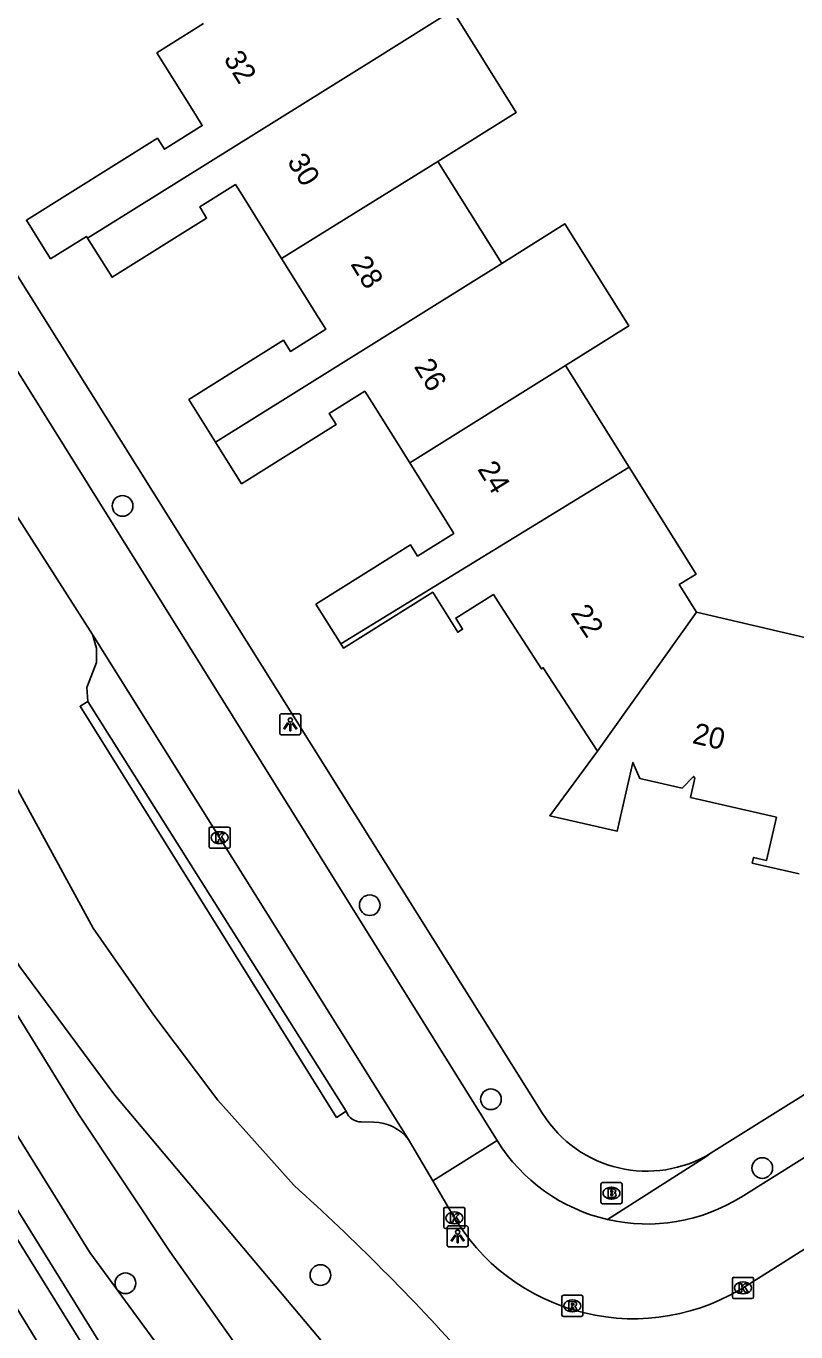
# Model space of a CAD drawing. Extents: x 157767 to 159171, y 387842 to 389425.
# Drawn here: x 158310.1 to 158346.5, y 388089.9 to 388151.6 of the extents above; entities that cross this region are included whole.
import ezdxf

# ---------------------------------------------------------------- set-up
doc = ezdxf.new("R2010")
doc.units = 0
for name, color, linetype in [('IMGEO_Boom', 7, 'Continuous'), ('IMGEO_Brandkraan', 7, 'Continuous'), ('IMGEO_Groenvoorziening', 7, 'Continuous'), ('IMGEO_Kolk', 7, 'Continuous'), ('IMGEO_Lichtpunt', 7, 'Continuous'), ('IMGEO_Pand', 7, 'Continuous'), ('IMGEO_Pand_nummerreeks', 7, 'Continuous'), ('IMGEO_Parkeervlak_open', 7, 'Continuous'), ('IMGEO_Rijbaan_lokaal_open', 7, 'Continuous'), ('IMGEO_Rioolput', 7, 'Continuous'), ('IMGEO_Voetpad_open', 7, 'Continuous'), ('IMGEO_Waterloop', 7, 'Continuous')]:
    doc.layers.add(name, color=color, linetype=linetype)

msp = doc.modelspace()

# ---------------------------------------------------------------- linework, layer by layer
at = {"layer": 'IMGEO_Boom'}
for centre in [(158314.678, 388128.939), (158326.373, 388110.048), (158332.109, 388100.868), (158344.951, 388097.614), (158324.042, 388092.548), (158314.815, 388092.161)]:
    msp.add_circle(centre, 0.489, dxfattribs=at)
at = {"layer": 'IMGEO_Brandkraan'}
for p, q in [((158337.314, 388095.998), (158337.314, 388096.85)), ((158337.389, 388096.924), (158338.241, 388096.924)), ((158337.802, 388096.704), (158337.827, 388096.704)), ((158338.315, 388096.85), (158338.315, 388095.998)), ((158337.825, 388096.144), (158337.8, 388096.144)), ((158338.241, 388095.924), (158337.389, 388095.924))]:
    msp.add_line(p, q, dxfattribs=at)
for points in [[(158337.314, 388095.998), (158337.314, 388096.85)], [(158337.389, 388096.924), (158338.241, 388096.924)], [(158338.315, 388096.85), (158338.315, 388095.998)], [(158337.662, 388096.624), (158337.662, 388096.224), (158337.875, 388096.224)], [(158337.893, 388096.624), (158337.662, 388096.624)], [(158337.841, 388096.543), (158337.787, 388096.543), (158337.787, 388096.467)], [(158337.787, 388096.467), (158337.84, 388096.467)], [(158337.849, 388096.391), (158337.787, 388096.391), (158337.787, 388096.31)], [(158337.787, 388096.31), (158337.849, 388096.31)], [(158338.241, 388095.924), (158337.389, 388095.924)]]:
    msp.add_lwpolyline(points, dxfattribs=at)
for centre, radius, start, end in [((158337.391, 388096.848), 0.0765, 91.55205, 178.44795), ((158337.391, 388096.848), 0.0765, 91.55205, 178.44795), ((158338.239, 388096.848), 0.0765, 1.55205, 88.44795), ((158338.239, 388096.848), 0.0765, 1.55205, 88.44795), ((158337.842, 388096.505), 0.0379, 267.82845, 90.93552), ((158337.85, 388096.35), 0.0404, 269.87594, 90.50774), ((158337.881, 388096.475), 0.251, 268.66757, 293.53466), ((158337.897, 388096.479), 0.145, 59.4692, 91.53667), ((158337.922, 388096.526), 0.0922, 285.51372, 58.15012), ((158337.927, 388096.334), 0.105, 301.31148, 78.98903), ((158337.391, 388096), 0.0765, 181.55205, 268.44795), ((158337.391, 388096), 0.0765, 181.55205, 268.44795), ((158338.239, 388096), 0.0765, 271.55205, 358.44795), ((158338.239, 388096), 0.0765, 271.55205, 358.44795)]:
    msp.add_arc(centre, radius, start, end, dxfattribs=at)
for centre, major_axis, ratio, start_param, end_param in [((158337.801, 388096.424), (-0.387, 0.002), 0.722429, 4.712389, 7.853982), ((158337.826, 388096.424), (-0.39, 0.002), 0.717154, 1.570796, 4.712389)]:
    msp.add_ellipse(centre, major_axis=major_axis, ratio=ratio, start_param=start_param, end_param=end_param, dxfattribs=at)
at = {"layer": 'IMGEO_Groenvoorziening'}
for points in [[(158287.016, 388147.712), (158292.458, 388137.046), (158297.213, 388128.322), (158301.736, 388121.069), (158307.927, 388110.098), (158309.818, 388107.137), (158314.319, 388101.053), (158333.827, 388077.859), (158337.556, 388073.906), (158341.104, 388069.79), (158347.234, 388062.271)], [(158327.641, 388077.668), (158321.432, 388087.29), (158316.91, 388093.657), (158312.595, 388100.166), (158303.568, 388114.782), (158292.667, 388133.527), (158286.308, 388143.02)], [(158286.561, 388136.843), (158289.953, 388131.839), (158293.136, 388126.699), (158301.08, 388113.009), (158313.126, 388093.618), (158318.757, 388085.938), (158320.39, 388083.38), (158325.537, 388074.478), (158328.972, 388069.8), (158330.492, 388068.167), (158335.889, 388063.117), (158338.614, 388060.872), (158346.437, 388051.006)], [(158332.728, 388062.537), (158328.562, 388066.211), (158327.152, 388067.75), (158325.934, 388069.445), (158286.875, 388132.424), (158284.447, 388130.761)], [(158302.313, 388129.08), (158313.286, 388108.966), (158316.159, 388104.841), (158319.184, 388100.825), (158322.787, 388096.795)]]:
    msp.add_lwpolyline(points, dxfattribs=at)
msp.add_arc((158251.595, 388017.688), 106.425, 41.77571, 48.01442, dxfattribs=at)
at = {"layer": 'IMGEO_Kolk'}
for p, q in [((158318.771, 388112.818), (158318.771, 388113.67)), ((158318.846, 388113.744), (158319.698, 388113.744)), ((158319.259, 388113.524), (158319.284, 388113.524)), ((158319.772, 388113.67), (158319.772, 388112.818)), ((158319.698, 388112.744), (158318.846, 388112.744)), ((158319.282, 388112.964), (158319.257, 388112.964)), ((158329.879, 388094.828), (158329.879, 388095.68)), ((158329.954, 388095.754), (158330.806, 388095.754)), ((158330.367, 388095.534), (158330.392, 388095.534)), ((158330.88, 388095.68), (158330.88, 388094.828)), ((158330.39, 388094.974), (158330.365, 388094.974)), ((158330.806, 388094.754), (158329.954, 388094.754)), ((158343.537, 388091.516), (158343.537, 388092.368)), ((158343.612, 388092.442), (158344.464, 388092.442)), ((158344.538, 388092.368), (158344.538, 388091.516)), ((158344.025, 388092.222), (158344.05, 388092.222)), ((158344.464, 388091.442), (158343.612, 388091.442)), ((158344.048, 388091.662), (158344.023, 388091.662))]:
    msp.add_line(p, q, dxfattribs=at)
for points in [[(158318.771, 388112.818), (158318.771, 388113.67)], [(158318.846, 388113.744), (158319.698, 388113.744)], [(158319.092, 388113.444), (158319.215, 388113.444), (158319.215, 388113.293), (158319.345, 388113.444), (158319.509, 388113.444), (158319.363, 388113.293), (158319.516, 388113.044), (158319.364, 388113.044), (158319.279, 388113.208), (158319.215, 388113.141), (158319.215, 388113.044), (158319.092, 388113.044), (158319.092, 388113.444)], [(158319.772, 388113.67), (158319.772, 388112.818)], [(158319.698, 388112.744), (158318.846, 388112.744)], [(158329.879, 388094.828), (158329.879, 388095.68)], [(158329.954, 388095.754), (158330.806, 388095.754)], [(158330.2, 388095.454), (158330.323, 388095.454), (158330.323, 388095.303), (158330.453, 388095.454), (158330.617, 388095.454), (158330.471, 388095.303), (158330.624, 388095.054), (158330.472, 388095.054), (158330.387, 388095.218), (158330.323, 388095.151), (158330.323, 388095.054), (158330.2, 388095.054), (158330.2, 388095.454)], [(158330.88, 388095.68), (158330.88, 388094.828)], [(158330.806, 388094.754), (158329.954, 388094.754)], [(158343.537, 388091.516), (158343.537, 388092.368)], [(158343.612, 388092.442), (158344.464, 388092.442)], [(158344.538, 388092.368), (158344.538, 388091.516)], [(158343.858, 388092.142), (158343.981, 388092.142), (158343.981, 388091.991), (158344.111, 388092.142), (158344.275, 388092.142), (158344.129, 388091.991), (158344.282, 388091.742), (158344.13, 388091.742), (158344.045, 388091.906), (158343.981, 388091.839), (158343.981, 388091.742), (158343.858, 388091.742), (158343.858, 388092.142)], [(158344.464, 388091.442), (158343.612, 388091.442)]]:
    msp.add_lwpolyline(points, dxfattribs=at)
for centre, start, end in [((158318.848, 388113.668), 91.55205, 178.44795), ((158318.848, 388113.668), 91.55205, 178.44795), ((158319.696, 388113.668), 1.55205, 88.44795), ((158319.696, 388113.668), 1.55205, 88.44795), ((158318.848, 388112.82), 181.55205, 268.44795), ((158318.848, 388112.82), 181.55205, 268.44795), ((158319.696, 388112.82), 271.55205, 358.44795), ((158319.696, 388112.82), 271.55205, 358.44795), ((158329.956, 388095.678), 91.55205, 178.44795), ((158329.956, 388095.678), 91.55205, 178.44795), ((158330.804, 388095.678), 1.55205, 88.44795), ((158330.804, 388095.678), 1.55205, 88.44795), ((158329.956, 388094.83), 181.55205, 268.44795), ((158329.956, 388094.83), 181.55205, 268.44795), ((158330.804, 388094.83), 271.55205, 358.44795), ((158330.804, 388094.83), 271.55205, 358.44795), ((158343.614, 388092.366), 91.55205, 178.44795), ((158343.614, 388092.366), 91.55205, 178.44795), ((158344.462, 388092.366), 1.55205, 88.44795), ((158344.462, 388092.366), 1.55205, 88.44795), ((158343.614, 388091.518), 181.55205, 268.44795), ((158343.614, 388091.518), 181.55205, 268.44795), ((158344.462, 388091.518), 271.55205, 358.44795), ((158344.462, 388091.518), 271.55205, 358.44795)]:
    msp.add_arc(centre, 0.0765, start, end, dxfattribs=at)
for centre, major_axis, ratio, start_param, end_param in [((158319.258, 388113.244), (-0.387, 0.002), 0.722429, 4.712389, 7.853982), ((158319.283, 388113.244), (-0.39, 0.002), 0.717154, 1.570796, 4.712389), ((158330.366, 388095.254), (-0.387, 0.002), 0.722429, 4.712389, 7.853982), ((158330.391, 388095.254), (-0.39, 0.002), 0.717154, 1.570796, 4.712389), ((158344.024, 388091.942), (-0.387, 0.002), 0.722429, 4.712389, 7.853982), ((158344.049, 388091.942), (-0.39, 0.002), 0.717154, 1.570796, 4.712389)]:
    msp.add_ellipse(centre, major_axis=major_axis, ratio=ratio, start_param=start_param, end_param=end_param, dxfattribs=at)
at = {"layer": 'IMGEO_Lichtpunt'}
for p, q in [((158322.116, 388119.01), (158322.116, 388118.203)), ((158322.116, 388119.01), (158322.116, 388118.203)), ((158323.018, 388119.105), (158322.21, 388119.105)), ((158323.018, 388119.105), (158322.21, 388119.105)), ((158323.112, 388118.203), (158323.112, 388119.01)), ((158323.112, 388118.203), (158323.112, 388119.01)), ((158322.21, 388118.109), (158323.018, 388118.109)), ((158322.21, 388118.109), (158323.018, 388118.109)), ((158330.939, 388094.879), (158330.131, 388094.879)), ((158330.939, 388094.879), (158330.131, 388094.879)), ((158330.037, 388094.784), (158330.037, 388093.977)), ((158330.037, 388094.784), (158330.037, 388093.977)), ((158331.033, 388093.977), (158331.033, 388094.784)), ((158331.033, 388093.977), (158331.033, 388094.784)), ((158330.131, 388093.883), (158330.939, 388093.883)), ((158330.131, 388093.883), (158330.939, 388093.883))]:
    msp.add_line(p, q, dxfattribs=at)
for points in [[(158322.49, 388118.674), (158322.529, 388118.646), (158322.341, 388118.384), (158322.303, 388118.411), (158322.49, 388118.674)], [(158322.592, 388118.626), (158322.639, 388118.626), (158322.639, 388118.304), (158322.592, 388118.304), (158322.592, 388118.626)], [(158322.702, 388118.646), (158322.74, 388118.673), (158322.927, 388118.411), (158322.888, 388118.383), (158322.702, 388118.646)], [(158330.411, 388094.448), (158330.45, 388094.42), (158330.262, 388094.158), (158330.224, 388094.185), (158330.411, 388094.448)], [(158330.513, 388094.4), (158330.56, 388094.4), (158330.56, 388094.078), (158330.513, 388094.078), (158330.513, 388094.4)], [(158330.623, 388094.42), (158330.661, 388094.447), (158330.848, 388094.185), (158330.809, 388094.157), (158330.623, 388094.42)]]:
    msp.add_lwpolyline(points, dxfattribs=at)
for centre in [(158322.615, 388118.808), (158330.536, 388094.582)]:
    msp.add_circle(centre, 0.0994, dxfattribs=at)
for centre, start, end in [((158322.21, 388119.01), 90, 180), ((158322.21, 388119.01), 90, 180), ((158323.018, 388119.01), 0, 90), ((158323.018, 388119.01), 0, 90), ((158322.21, 388118.203), 180, 270), ((158322.21, 388118.203), 180, 270), ((158323.018, 388118.203), 270, 0), ((158323.018, 388118.203), 270, 360), ((158330.131, 388094.784), 90, 180), ((158330.131, 388094.784), 90, 180), ((158330.939, 388094.784), 0, 90), ((158330.939, 388094.784), 0, 90), ((158330.131, 388093.977), 180, 270), ((158330.131, 388093.977), 180, 270), ((158330.939, 388093.977), 270, 0), ((158330.939, 388093.977), 270, 360)]:
    msp.add_arc(centre, 0.0946, start, end, dxfattribs=at)
at = {"layer": 'IMGEO_Pand'}
for points in [[(158329.206, 388151.705), (158330.285, 388152.38), (158333.306, 388147.554), (158329.601, 388145.235)], [(158313.023, 388141.605), (158312.97, 388141.69), (158311.276, 388140.629), (158310.132, 388142.455), (158316.328, 388146.333), (158316.656, 388145.812), (158318.452, 388146.936), (158318.125, 388147.458), (158316.302, 388150.369), (158318.502, 388151.755)], [(158329.206, 388151.705), (158326.578, 388150.065), (158313.023, 388141.605)], [(158322.207, 388140.648), (158329.601, 388145.235)], [(158329.601, 388145.235), (158332.62, 388140.412)], [(158322.207, 388140.648), (158320.348, 388143.618), (158320.019, 388144.143), (158318.328, 388143.085), (158318.656, 388142.559), (158314.18, 388139.757), (158313.023, 388141.605)], [(158332.62, 388140.412), (158335.61, 388142.283), (158338.629, 388137.459), (158335.639, 388135.588)], [(158319.079, 388131.952), (158317.815, 388133.972), (158322.291, 388136.774), (158322.62, 388136.249), (158324.302, 388137.301), (158323.973, 388137.827), (158322.207, 388140.648)], [(158332.62, 388140.412), (158319.079, 388131.952)], [(158328.268, 388130.971), (158335.639, 388135.588)], [(158335.639, 388135.588), (158338.658, 388130.764)], [(158328.268, 388130.971), (158326.471, 388133.842), (158326.142, 388134.367), (158324.458, 388133.313), (158324.786, 388132.787), (158320.31, 388129.985), (158319.079, 388131.952)], [(158325.006, 388122.412), (158323.832, 388124.289), (158328.308, 388127.09), (158328.637, 388126.565), (158330.353, 388127.639), (158330.024, 388128.164), (158328.268, 388130.971)], [(158338.658, 388130.764), (158325.006, 388122.412)], [(158338.658, 388130.764), (158341.818, 388125.715), (158341.023, 388125.217), (158341.842, 388123.909)], [(158337.15, 388117.334), (158334.589, 388121.282), (158334.505, 388121.227), (158332.563, 388124.223), (158332.226, 388124.743), (158330.443, 388123.628), (158330.772, 388123.102), (158330.542, 388122.958), (158329.355, 388124.856), (158325.131, 388122.212), (158325.006, 388122.412)], [(158341.842, 388123.909), (158337.15, 388117.334)], [(158341.842, 388123.909), (158349.189, 388122.198)], [(158346.703, 388111.529), (158344.479, 388112.041), (158344.54, 388112.305), (158345.145, 388112.166), (158345.616, 388114.211), (158341.554, 388115.146), (158341.763, 388116.053), (158341.702, 388116.139), (158341.154, 388115.589), (158339.156, 388116.049), (158338.827, 388116.801), (158338.078, 388113.547), (158334.891, 388114.281), (158337.15, 388117.334)]]:
    msp.add_lwpolyline(points, dxfattribs=at)
at = {"layer": 'IMGEO_Parkeervlak_open'}
for points in [[(158313.029, 388119.69), (158312.993, 388120.349), (158313.45, 388121.536), (158313.449, 388122.21), (158313.258, 388122.856)], [(158326.562, 388099.789), (158325.972, 388099.793)]]:
    msp.add_lwpolyline(points, dxfattribs=at)
for centre, radius, start, end in [((158325.965, 388100.53), 0.737, 198.402, 270.55336), ((158326.487, 388097.559), 2.231, 39.18972, 88.06881)]:
    msp.add_arc(centre, radius, start, end, dxfattribs=at)
at = {"layer": 'IMGEO_Rijbaan_lokaal_open'}
for points in [[(158287.94, 388170.047), (158302.626, 388146.635), (158317.762, 388122.399), (158332.4, 388098.911)], [(158308.691, 388129.965), (158313.258, 388122.856)], [(158313.258, 388122.856), (158328.216, 388098.969)], [(158343.953, 388096.239), (158358.56, 388105.375), (158370.468, 388112.838)], [(158344.299, 388092.11), (158355.224, 388099.018), (158355.666, 388099.182), (158356.136, 388099.156)], [(158328.216, 388098.969), (158329.356, 388097.014)], [(158332.4, 388098.911), (158329.356, 388097.014)], [(158329.356, 388097.014), (158330.24, 388095.496)]]:
    msp.add_lwpolyline(points, dxfattribs=at)
for centre, radius, start, end in [((158339.508, 388103.338), 8.374, 211.91335, 256.98224), ((158339.511, 388103.334), 8.371, 256.95896, 302.05079), ((158338.857, 388100.394), 9.912, 209.61617, 303.30113)]:
    msp.add_arc(centre, radius, start, end, dxfattribs=at)
at = {"layer": 'IMGEO_Rioolput'}
for p, q in [((158335.464, 388090.666), (158335.464, 388091.518)), ((158335.539, 388091.592), (158336.391, 388091.592)), ((158335.952, 388091.372), (158335.977, 388091.372)), ((158336.465, 388091.518), (158336.465, 388090.666)), ((158336.391, 388090.592), (158335.539, 388090.592)), ((158335.975, 388090.812), (158335.95, 388090.812))]:
    msp.add_line(p, q, dxfattribs=at)
for points in [[(158335.464, 388090.666), (158335.464, 388091.518)], [(158335.539, 388091.592), (158336.391, 388091.592)], [(158336.053, 388091.29), (158335.801, 388091.292), (158335.801, 388090.892)], [(158335.979, 388091.211), (158335.925, 388091.211), (158335.925, 388091.13)], [(158335.925, 388091.13), (158335.977, 388091.13)], [(158336.465, 388091.518), (158336.465, 388090.666)], [(158336.391, 388090.592), (158335.539, 388090.592)], [(158335.801, 388090.892), (158335.925, 388090.892), (158335.925, 388091.054), (158335.936, 388091.054)], [(158335.983, 388091.025), (158336.054, 388090.892), (158336.194, 388090.892), (158336.129, 388091.018)]]:
    msp.add_lwpolyline(points, dxfattribs=at)
for centre, radius, start, end in [((158335.541, 388091.516), 0.0765, 91.55205, 178.44795), ((158335.541, 388091.516), 0.0765, 91.55205, 178.44795), ((158335.961, 388091.319), 0.19, 274.7715, 282.96867), ((158335.985, 388091.115), 0.0964, 77.00612, 93.18647), ((158335.999, 388091.172), 0.0378, 276.66336, 79.67722), ((158336.052, 388091.18), 0.109, 350.36119, 89.41601), ((158336.05, 388091.18), 0.112, 277.58423, 350.98172), ((158336.389, 388091.516), 0.0765, 1.55205, 88.44795), ((158336.389, 388091.516), 0.0765, 1.55205, 88.44795), ((158335.541, 388090.668), 0.0765, 181.55205, 268.44795), ((158335.541, 388090.668), 0.0765, 181.55205, 268.44795), ((158335.935, 388091.001), 0.0533, 26.02933, 88.69889), ((158336.034, 388090.965), 0.108, 29.51342, 73.79051), ((158336.389, 388090.668), 0.0765, 271.55205, 358.44795), ((158336.389, 388090.668), 0.0765, 271.55205, 358.44795)]:
    msp.add_arc(centre, radius, start, end, dxfattribs=at)
for centre, major_axis, ratio, start_param, end_param in [((158335.951, 388091.092), (-0.387, 0.002), 0.722429, 4.712389, 7.853982), ((158335.976, 388091.092), (-0.39, 0.002), 0.717154, 1.570796, 4.712389)]:
    msp.add_ellipse(centre, major_axis=major_axis, ratio=ratio, start_param=start_param, end_param=end_param, dxfattribs=at)
at = {"layer": 'IMGEO_Voetpad_open'}
for points in [[(158261.457, 388216.805), (158334.556, 388100.192)], [(158342.539, 388098.332), (158403.861, 388136.639)], [(158325.266, 388100.297), (158324.805, 388100.01), (158312.668, 388119.462), (158313.029, 388119.69)], [(158313.029, 388119.69), (158325.266, 388100.297)], [(158342.539, 388098.332), (158342.327, 388098.171), (158337.622, 388095.179)]]:
    msp.add_lwpolyline(points, dxfattribs=at)
msp.add_arc((158339.484, 388103.282), 5.817, 212.08751, 301.68121, dxfattribs=at)
at = {"layer": 'IMGEO_Waterloop'}
msp.add_lwpolyline([(158323.456, 388068.755), (158321.823, 388071.15), (158285.435, 388130.55), (158286.656, 388131.386), (158325.325, 388069.038), (158326.582, 388067.287), (158328.048, 388065.687), (158332.242, 388061.989)], dxfattribs=at)

# ---------------------------------------------------------------- texts
at = {"layer": 'IMGEO_Pand_nummerreeks'}
for s, rotation, p in [('32', 301.74165, (158319.435, 388150.092)), ('30', 301.74165, (158322.441, 388145.234)), ('28', 301.74356, (158325.443, 388140.382)), ('26', 301.74165, (158328.443, 388135.532)), ('24', 301.74356, (158331.445, 388130.68)), ('22', 303.49743, (158335.848, 388123.868)), ('20', 347.03732, (158341.598, 388117.722))]:
    msp.add_text(s, height=1, rotation=rotation, dxfattribs=at).set_placement(p)

doc.saveas('drawing.dxf')
